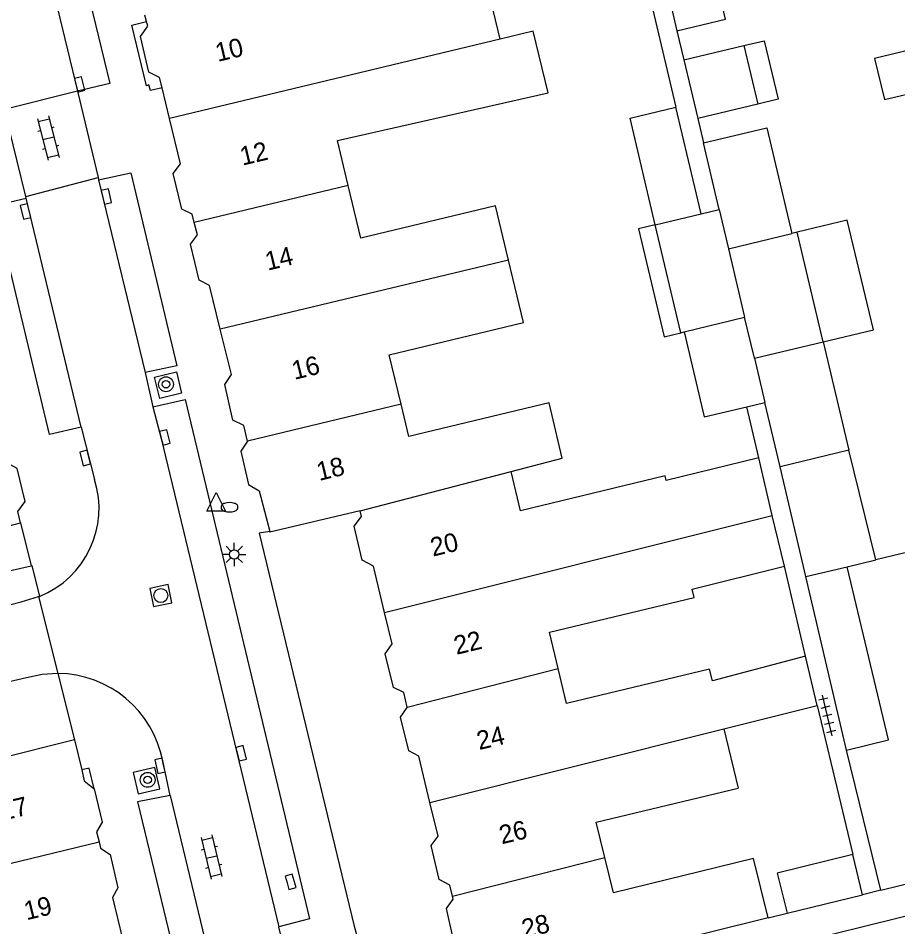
# Model space of a CAD drawing. Extents: x 132998 to 136004, y 396998 to 398512.
# Drawn here: x 133834.3 to 133881.55, y 397340.33 to 397389.14 of the extents above; entities that cross this region are included whole.
import ezdxf

# ---------------------------------------------------------------- set-up
doc = ezdxf.new("R2010")
doc.units = 0
for name, color, linetype in [('gg-afsc-erfafscheiding', 7, 'Continuous'), ('gg-afsc-muur', 7, 'Continuous'), ('gg-anno-huisnummerreeks BGT', 7, 'Continuous'), ('gg-anno-openbare ruimte label', 7, 'Continuous'), ('gg-bbg-bijgebouw', 7, 'Continuous'), ('gg-bbg-gedigitaliseerde bebouwing', 7, 'Continuous'), ('gg-bbg-gedigitaliseerde bijgebouw', 7, 'Continuous'), ('gg-bbg-hoofdgebouw', 7, 'Continuous'), ('gg-bbg-luifel en loopbrug', 7, 'Continuous'), ('gg-bbg-tussenscheiding', 7, 'Continuous'), ('gg-knt-verharding', 7, 'Continuous'), ('gg-knt-verharding nz', 7, 'Continuous'), ('gt-grn-weggrens', 7, 'Continuous'), ('gt-symb-boom', 7, 'Continuous'), ('gt-symb-brandkraan', 7, 'Continuous'), ('gt-symb-klinker verharding', 7, 'Continuous'), ('gt-symb-kolk', 7, 'Continuous'), ('gt-symb-lichtmast', 7, 'Continuous'), ('gt-symb-rioolschacht', 7, 'Continuous'), ('gt-symb-tegel verharding', 7, 'Continuous'), ('gt-symb-waterafsluiter', 7, 'Continuous')]:
    doc.layers.add(name, color=color, linetype=linetype)

# ---------------------------------------------------------------- blocks, each defined once
blk = doc.blocks.new('gt0-KL1')
at = {"layer": 'gt-symb-klinker verharding'}
for p, q in [((-1.15, 0.3), (1.15, 0.3)), ((-1, -0.3), (-1, 0.3)), ((-0.5, 0.3), (-0.5, 0.45)), ((0, -0.3), (0, 0.3)), ((0.5, 0.3), (0.5, 0.45)), ((1, -0.3), (1, 0.3)), ((-1.15, -0.3), (1.15, -0.3)), ((-0.5, -0.45), (-0.5, -0.3)), ((0.5, -0.45), (0.5, -0.3))]:
    blk.add_line(p, q, dxfattribs=at)
blk = doc.blocks.new('gt0-KOLK')
at = {"layer": 'gt-symb-kolk'}
blk.add_lwpolyline([(0, 0), (0.375, 0), (0.375, 0.4), (-0.375, 0.4), (-0.375, 0), (0, 0)], dxfattribs=at)
blk = doc.blocks.new('gt0-TEG1')
at = {"layer": 'gt-symb-tegel verharding'}
for p, q in [((-1.125, 0), (1.125, 0)), ((-0.9, -0.25), (-0.9, 0.25)), ((-0.45, -0.25), (-0.45, 0.25)), ((0, -0.25), (0, 0.25)), ((0.45, -0.25), (0.45, 0.25)), ((0.9, -0.25), (0.9, 0.25))]:
    blk.add_line(p, q, dxfattribs=at)
blk = doc.blocks.new('gt0-WAFSL')
at = {"layer": 'gt-symb-waterafsluiter'}
for p, q in [((-0.5, -0.333), (0, 0.667)), ((0, 0.667), (0.5, -0.333)), ((0.5, -0.333), (-0.5, -0.333))]:
    blk.add_line(p, q, dxfattribs=at)
blk = doc.blocks.new('gt0-BR')
at = {"layer": 'gt-symb-brandkraan'}
for centre, radius, start, end in [((-0.244, 0), 0.206, 107.5669, 252.4331), ((0.599, -2.664), 3, 106.892, 107.5669), ((0, -0.691), 0.938, 73.108, 106.892), ((-0.599, -2.664), 3, 72.4331, 73.108), ((0.244, 0), 0.206, 287.567, 72.4331), ((0.599, 2.664), 3, 252.4331, 253.108), ((0, 0.691), 0.938, 253.108, 286.8921), ((-0.599, 2.664), 3, 286.8921, 287.567)]:
    blk.add_arc(centre, radius, start, end, dxfattribs=at)
blk = doc.blocks.new('gt0-LMAST')
at = {"layer": 'gt-symb-lichtmast'}
for p, q in [((-0.005, 0.246), (-0.005, 0.621)), ((-0.182, 0.173), (-0.447, 0.438)), ((0.172, 0.173), (0.437, 0.438)), ((-0.255, -0.004), (-0.63, -0.004)), ((-0.182, -0.181), (-0.447, -0.446)), ((-0.005, -0.254), (-0.005, -0.629)), ((0.437, -0.446), (0.172, -0.181)), ((0.245, -0.004), (0.62, -0.004))]:
    blk.add_line(p, q, dxfattribs=at)
blk.add_circle((-0.005, -0.004), 0.25, dxfattribs=at)
blk = doc.blocks.new('gt0-RS')
at = {"layer": 'gt-symb-rioolschacht'}
blk.add_lwpolyline([(-0.5, -0.5), (0.5, -0.5), (0.5, 0.5), (-0.5, 0.5)], close=True, dxfattribs=at)
blk.add_circle((0, 0), 0.375, dxfattribs=at)
blk = doc.blocks.new('gt0-BOOM')
at = {"layer": 'gt-symb-boom'}
for radius in [0.4, 0.2]:
    blk.add_circle((0, 0), radius, dxfattribs=at)

msp = doc.modelspace()

# ---------------------------------------------------------------- linework, layer by layer
at = {"layer": 'gg-afsc-erfafscheiding'}
for p, q in [((133868.303, 397389.962), (133869.628, 397384.366)), ((133869.684, 397388.466), (133870.055, 397386.898)), ((133870.8, 397383.753), (133871.109, 397382.446)), ((133874.075, 397365.528), (133873.43, 397368.259)), ((133876.595, 397354.863), (133875.452, 397359.701)), ((133878.786, 397349.825), (133876.611, 397359.146)), ((133877.22, 397352.218), (133878.488, 397346.924)), ((133880.64, 397342.3), (133879.658, 397342.058)), ((133874.58, 397340.81), (133875.599, 397341.059))]:
    msp.add_line(p, q, dxfattribs=at)
at = {"layer": 'gg-afsc-muur'}
msp.add_line((133878.488, 397346.924), (133879.127, 397344.214), dxfattribs=at)
msp.add_lwpolyline([(133847.81, 397361.568), (133847.25, 397361.48), (133852.34, 397340.37)], dxfattribs=at)
msp.add_arc((133857.079, 397341.484), 4.868, 193.2289, 277.6909, dxfattribs=at)
at = {"layer": 'gg-bbg-bijgebouw'}
for p, q in [((133879.658, 397342.058), (133879.127, 397344.214)), ((133875.599, 397341.059), (133879.658, 397342.058))]:
    msp.add_line(p, q, dxfattribs=at)
at = {"layer": 'gg-bbg-gedigitaliseerde bebouwing'}
for p, q in [((133874.075, 397365.528), (133869.103, 397364.3)), ((133874.806, 397362.435), (133874.075, 397365.528)), ((133875.452, 397359.701), (133874.806, 397362.435)), ((133882.164, 397360.482), (133880.368, 397360.05)), ((133870.495, 397358.476), (133875.452, 397359.701)), ((133881.051, 397350.383), (133878.818, 397359.677)), ((133877.22, 397352.218), (133876.595, 397354.863)), ((133872.204, 397350.963), (133877.22, 397352.218)), ((133872.204, 397350.963), (133872.963, 397347.779)), ((133878.786, 397349.825), (133881.051, 397350.383))]:
    msp.add_line(p, q, dxfattribs=at)
for points in [[(133860.191, 397388.018), (133859.436, 397391.153), (133853.624, 397389.756), (133852.977, 397392.267)], [(133852.025, 397380.146), (133851.443, 397382.563), (133862.761, 397385.128), (133861.963, 397388.441), (133860.191, 397388.018)], [(133882.229, 397387.435), (133880.302, 397386.972), (133880.832, 397384.771), (133882.357, 397385.136)], [(133860.632, 397376.146), (133859.929, 397379.065), (133852.704, 397377.325), (133852.025, 397380.146)], [(133854.866, 397368.406), (133854.227, 397371.062), (133861.438, 397372.798), (133860.632, 397376.146)], [(133860.778, 397364.796), (133863.526, 397365.513), (133862.812, 397368.479), (133855.285, 397366.667), (133854.866, 397368.406)], [(133869.103, 397364.3), (133869.041, 397364.559), (133861.288, 397362.677), (133860.778, 397364.796)], [(133863.311, 397354.206), (133862.842, 397356.168), (133870.603, 397358.023), (133870.495, 397358.476)], [(133876.595, 397354.863), (133871.587, 397353.551), (133871.439, 397354.172), (133863.758, 397352.336), (133863.311, 397354.206)], [(133865.803, 397344.048), (133865.347, 397345.958), (133872.963, 397347.779)], [(133874.58, 397340.81), (133873.792, 397344.008), (133866.267, 397342.155), (133865.803, 397344.048)]]:
    msp.add_lwpolyline(points, dxfattribs=at)
at = {"layer": 'gg-bbg-gedigitaliseerde bijgebouw'}
for p, q in [((133868.328, 397394.208), (133869.684, 397388.466)), ((133870.055, 397386.898), (133873.276, 397387.668)), ((133873.276, 397387.668), (133874.028, 397384.525)), ((133870.055, 397386.898), (133870.8, 397383.753)), ((133867.163, 397383.776), (133869.628, 397384.366)), ((133870.982, 397378.632), (133869.628, 397384.366)), ((133874.028, 397384.525), (133870.8, 397383.753)), ((133868.518, 397378.039), (133867.163, 397383.776)), ((133871.955, 397378.866), (133871.109, 397382.446)), ((133870.982, 397378.632), (133871.955, 397378.866)), ((133869.887, 397372.244), (133868.518, 397378.039)), ((133876.147, 397377.643), (133875.856, 397377.573)), ((133877.539, 397371.753), (133876.147, 397377.643)), ((133869.887, 397372.244), (133870.066, 397372.289)), ((133877.539, 397371.753), (133878.915, 397365.932)), ((133873.43, 397368.259), (133874.405, 397368.489)), ((133875.218, 397365.043), (133874.405, 397368.489)), ((133880.368, 397360.05), (133878.915, 397365.932)), ((133876.611, 397359.146), (133875.218, 397365.043)), ((133876.611, 397359.146), (133878.818, 397359.677))]:
    msp.add_line(p, q, dxfattribs=at)
for points in [[(133869.684, 397388.466), (133872.288, 397389.091), (133870.932, 397394.832), (133868.328, 397394.208)], [(133871.109, 397382.446), (133874.515, 397383.25), (133875.856, 397377.573)], [(133870.066, 397372.289), (133871.147, 397367.72), (133873.43, 397368.259)], [(133879.127, 397344.214), (133875.068, 397343.214), (133875.599, 397341.059)]]:
    msp.add_lwpolyline(points, dxfattribs=at)
at = {"layer": 'gg-bbg-hoofdgebouw'}
for p, q in [((133841.196, 397388.954), (133841.11, 397389.301)), ((133842.429, 397383.759), (133842.03, 397385.405)), ((133852.745, 397362.366), (133852.67, 397362.68)), ((133826.399, 397359.978), (133834.423, 397362.038)), ((133853.975, 397357.224), (133853.38, 397359.713)), ((133854.381, 397355.526), (133853.975, 397357.224)), ((133855.194, 397352.129), (133855.006, 397352.914)), ((133855.199, 397352.109), (133855.194, 397352.129)), ((133837.32, 397350.37), (133821.81, 397346.5)), ((133837.32, 397350.37), (133837.709, 397348.759)), ((133880.64, 397342.3), (133878.786, 397349.825)), ((133856.418, 397347.014), (133855.821, 397349.507)), ((133856.852, 397345.201), (133856.418, 397347.014)), ((133880.64, 397342.3), (133886.202, 397343.674)), ((133857.621, 397341.985), (133857.482, 397342.567)), ((133857.662, 397341.813), (133857.621, 397341.985)), ((133874.58, 397340.81), (133858.83, 397336.93))]:
    msp.add_line(p, q, dxfattribs=at)
for points in [[(133842.03, 397385.405), (133841.898, 397385.949), (133841.319, 397386.249), (133840.877, 397388.148), (133841.257, 397388.705), (133841.196, 397388.954)], [(133843.755, 397378.164), (133843.636, 397378.615), (133843.082, 397378.888), (133842.617, 397380.796), (133843.022, 397381.311), (133842.429, 397383.759)], [(133845.15, 397372.434), (133844.574, 397374.787), (133844.022, 397375.063), (133843.562, 397376.993), (133843.93, 397377.503), (133843.755, 397378.164)], [(133846.619, 397366.428), (133846.421, 397367.264), (133845.83, 397367.555), (133845.394, 397369.459), (133845.748, 397369.994), (133845.15, 397372.434)], [(133834.423, 397362.038), (133834.288, 397362.638), (133834.681, 397363.175), (133834.251, 397364.95), (133833.682, 397365.257), (133833.139, 397367.531)], [(133846.619, 397366.428), (133846.621, 397366.42), (133846.253, 397365.884), (133846.677, 397364.089), (133847.241, 397363.746), (133847.81, 397361.568)], [(133852.67, 397362.68), (133847.821, 397361.527), (133847.81, 397361.568)], [(133853.38, 397359.713), (133852.781, 397360.035), (133852.352, 397361.862), (133852.745, 397362.366)], [(133855.006, 397352.914), (133854.45, 397353.185), (133854.011, 397355.005), (133854.381, 397355.526)], [(133855.821, 397349.507), (133855.273, 397349.792), (133854.837, 397351.602), (133855.199, 397352.109)], [(133837.709, 397348.759), (133837.85, 397348.176), (133838.383, 397347.754)], [(133838.383, 397347.754), (133838.803, 397345.954), (133838.513, 397345.429), (133838.642, 397344.894)], [(133838.642, 397344.894), (133838.724, 397344.557), (133839.233, 397344.214), (133839.66, 397342.428), (133839.361, 397341.917), (133839.9, 397339.685)], [(133857.482, 397342.567), (133856.905, 397342.878), (133856.478, 397344.702), (133856.852, 397345.201)], [(133858.294, 397339.171), (133857.713, 397339.479), (133857.311, 397341.309), (133857.662, 397341.813)]]:
    msp.add_lwpolyline(points, dxfattribs=at)
at = {"layer": 'gg-bbg-luifel en loopbrug'}
for points in [[(133873.276, 397387.668), (133874.37, 397387.93), (133875.122, 397384.786), (133874.028, 397384.525)], [(133868.518, 397378.039), (133867.623, 397377.826), (133868.993, 397372.027), (133869.887, 397372.244)], [(133877.539, 397371.753), (133880.247, 397372.392), (133878.823, 397378.289), (133876.147, 397377.643)]]:
    msp.add_lwpolyline(points, dxfattribs=at)
at = {"layer": 'gg-bbg-tussenscheiding'}
for p, q in [((133860.191, 397388.018), (133842.429, 397383.759)), ((133852.025, 397380.146), (133843.755, 397378.164)), ((133868.518, 397378.039), (133870.982, 397378.632)), ((133871.955, 397378.866), (133872.452, 397376.751)), ((133872.452, 397376.751), (133875.856, 397377.573)), ((133872.452, 397376.751), (133873.318, 397373.083)), ((133860.632, 397376.146), (133845.15, 397372.434)), ((133870.066, 397372.289), (133873.318, 397373.083)), ((133873.841, 397370.88), (133873.318, 397373.083)), ((133873.841, 397370.88), (133877.539, 397371.753)), ((133873.841, 397370.88), (133874.405, 397368.489)), ((133854.866, 397368.406), (133846.619, 397366.428)), ((133878.915, 397365.932), (133875.218, 397365.043)), ((133852.67, 397362.68), (133860.778, 397364.796)), ((133853.975, 397357.224), (133874.806, 397362.435)), ((133878.818, 397359.677), (133880.368, 397360.05)), ((133855.194, 397352.129), (133863.311, 397354.206)), ((133856.418, 397347.014), (133872.204, 397350.963)), ((133830.146, 397342.843), (133838.642, 397344.894)), ((133857.621, 397341.985), (133865.803, 397344.048))]:
    msp.add_line(p, q, dxfattribs=at)
at = {"layer": 'gg-knt-verharding'}
for p, q in [((133837.489, 397385.225), (133833.572, 397384.232)), ((133837.489, 397385.225), (133838.589, 397380.583)), ((133834.709, 397379.555), (133833.572, 397384.232)), ((133834.709, 397379.555), (133838.589, 397380.583)), ((133838.589, 397380.583), (133838.62, 397380.452)), ((133834.728, 397379.478), (133834.709, 397379.555)), ((133841.113, 397370.106), (133841.535, 397368.269)), ((133837.686, 397367.174), (133838.4, 397364.36)), ((133835.395, 397358.07), (133835.445, 397358.085)), ((133834.749, 397353.709), (133832.885, 397353.281)), ((133842.454, 397347.385), (133842.062, 397349.242)), ((133848.972, 397337.469), (133848.298, 397340.335))]:
    msp.add_line(p, q, dxfattribs=at)
for points in [[(133834.731, 397396.536), (133836.483, 397396.937), (133839.214, 397385.632), (133837.489, 397385.225)], [(133842.03, 397385.405), (133841.407, 397385.25), (133841.322, 397385.566), (133841.183, 397385.513), (133840.411, 397388.761), (133841.196, 397388.954)], [(133838.62, 397380.452), (133840.347, 397380.841), (133842.829, 397370.471), (133841.113, 397370.106)], [(133837.686, 397367.174), (133835.976, 397366.78), (133833.021, 397379.075), (133834.728, 397379.478)], [(133842.798, 397370.145), (133843.072, 397368.996), (133841.914, 397368.713), (133841.62, 397369.858), (133842.798, 397370.145)], [(133841.535, 397368.269), (133843.275, 397368.667), (133849.942, 397340.761), (133848.298, 397340.335)], [(133830.91, 397358.691), (133830.89, 397358.795), (133834.989, 397359.729)], [(133834.989, 397359.729), (133835.035, 397359.74), (133835.445, 397358.085)], [(133831.927, 397357.145), (133834.465, 397357.784), (133835.395, 397358.07)], [(133836.427, 397353.944), (133835.579, 397353.888), (133834.749, 397353.709)], [(133838.383, 397347.754), (133838.116, 397348.858), (133837.709, 397348.759)], [(133840.478, 397348.629), (133840.752, 397347.473), (133841.91, 397347.749), (133841.633, 397348.889), (133840.478, 397348.629)], [(133842.454, 397347.385), (133840.705, 397347.051), (133843.622, 397334.961), (133844.296, 397332.393), (133845.121, 397329.89)], [(133887.182, 397340.388), (133886.781, 397342.092), (133858.991, 397335.209)]]:
    msp.add_lwpolyline(points, dxfattribs=at)
for centre, radius, start, end in [((133833.548, 397362.811), 5.093, 291.8638, 17.7032), ((133836.38, 397348.16), 5.784, 10.7796, 89.5352)]:
    msp.add_arc(centre, radius, start, end, dxfattribs=at)
at = {"layer": 'gg-knt-verharding nz'}
for p, q in [((133834.731, 397396.536), (133837.489, 397385.225)), ((133838.62, 397380.452), (133841.113, 397370.106)), ((133837.686, 397367.174), (133834.728, 397379.478)), ((133842.454, 397347.385), (133845.11, 397336.362))]:
    msp.add_line(p, q, dxfattribs=at)
msp.add_lwpolyline([(133841.535, 397368.269), (133841.987, 397366.57), (133848.298, 397340.335)], dxfattribs=at)
at = {"layer": 'gt-grn-weggrens'}
for p, q in [((133834.423, 397362.038), (133834.989, 397359.729)), ((133835.395, 397358.07), (133836.427, 397353.944)), ((133836.427, 397353.944), (133837.32, 397350.37))]:
    msp.add_line(p, q, dxfattribs=at)

# ---------------------------------------------------------------- block references
at = {"layer": 'gt-symb-boom'}
for p in [(133842.237, 397369.477), (133841.253, 397348.228)]:
    msp.add_blockref('gt0-BOOM', p, dxfattribs=at)
at = {"layer": 'gt-symb-brandkraan'}
msp.add_blockref('gt0-BR', (133845.649, 397362.87), dxfattribs=at)
at = {"layer": 'gt-symb-klinker verharding'}
for p, rotation in [((133835.917, 397382.699), -75.46349079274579), ((133844.68, 397344.083), -76.5198737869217)]:
    msp.add_blockref('gt0-KL1', p, dxfattribs=dict(at, rotation=rotation))
at = {"layer": 'gt-symb-kolk'}
for p, rotation in [((133837.407, 397385.539), -76.35276166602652), ((133838.842, 397379.514), -76.70041567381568), ((133834.886, 397378.806), 103.53585636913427), ((133841.987, 397366.57), -75.10181274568), ((133838.09, 397365.566), 104.35578499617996), ((133846.078, 397349.606), -76.46414363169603), ((133842.11, 397349.02), 103.06333733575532), ((133848.74, 397342.69), -74.2120529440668)]:
    msp.add_blockref('gt0-KOLK', p, dxfattribs=dict(at, rotation=rotation))
at = {"layer": 'gt-symb-lichtmast'}
msp.add_blockref('gt0-LMAST', (133845.91, 397360.342), dxfattribs=at)
at = {"layer": 'gt-symb-rioolschacht', "rotation": 101.65840162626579}
msp.add_blockref('gt0-RS', (133841.958, 397358.126), dxfattribs=at)
at = {"layer": 'gt-symb-tegel verharding', "rotation": 103.35534096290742}
msp.add_blockref('gt0-TEG1', (133877.755, 397351.688), dxfattribs=at)
at = {"layer": 'gt-symb-waterafsluiter'}
msp.add_blockref('gt0-WAFSL', (133844.936, 397362.992), dxfattribs=at)

# ---------------------------------------------------------------- texts
at = {"layer": 'gg-anno-huisnummerreeks BGT'}
for s, rotation, p in [('10', 13.4, (133845.021, 397386.79)), ('12', 13.3, (133846.343, 397381.218)), ('14', 13.7, (133847.702, 397375.575)), ('16', 13.7, (133849.134, 397369.711)), ('18', 13.8, (133850.464, 397364.279)), ('20', 13.5, (133856.574, 397360.215)), ('22', 13.5, (133857.836, 397354.94)), ('24', 13.5, (133859.06, 397349.825)), ('17', 13.6, (133833.455, 397346.024)), ('26', 13.5, (133860.271, 397344.763)), ('19', 13.6, (133834.745, 397340.681)), ('28', 13.5, (133861.477, 397339.721))]:
    msp.add_text(s, height=1, rotation=rotation, dxfattribs=at).set_placement(p)
at = {"layer": 'gg-anno-openbare ruimte label'}
msp.add_text('Raadsheer Luijbenstraat', height=2.5, rotation=14.1, dxfattribs=at).set_placement((133872.431, 397333.086))

doc.saveas('drawing.dxf')
